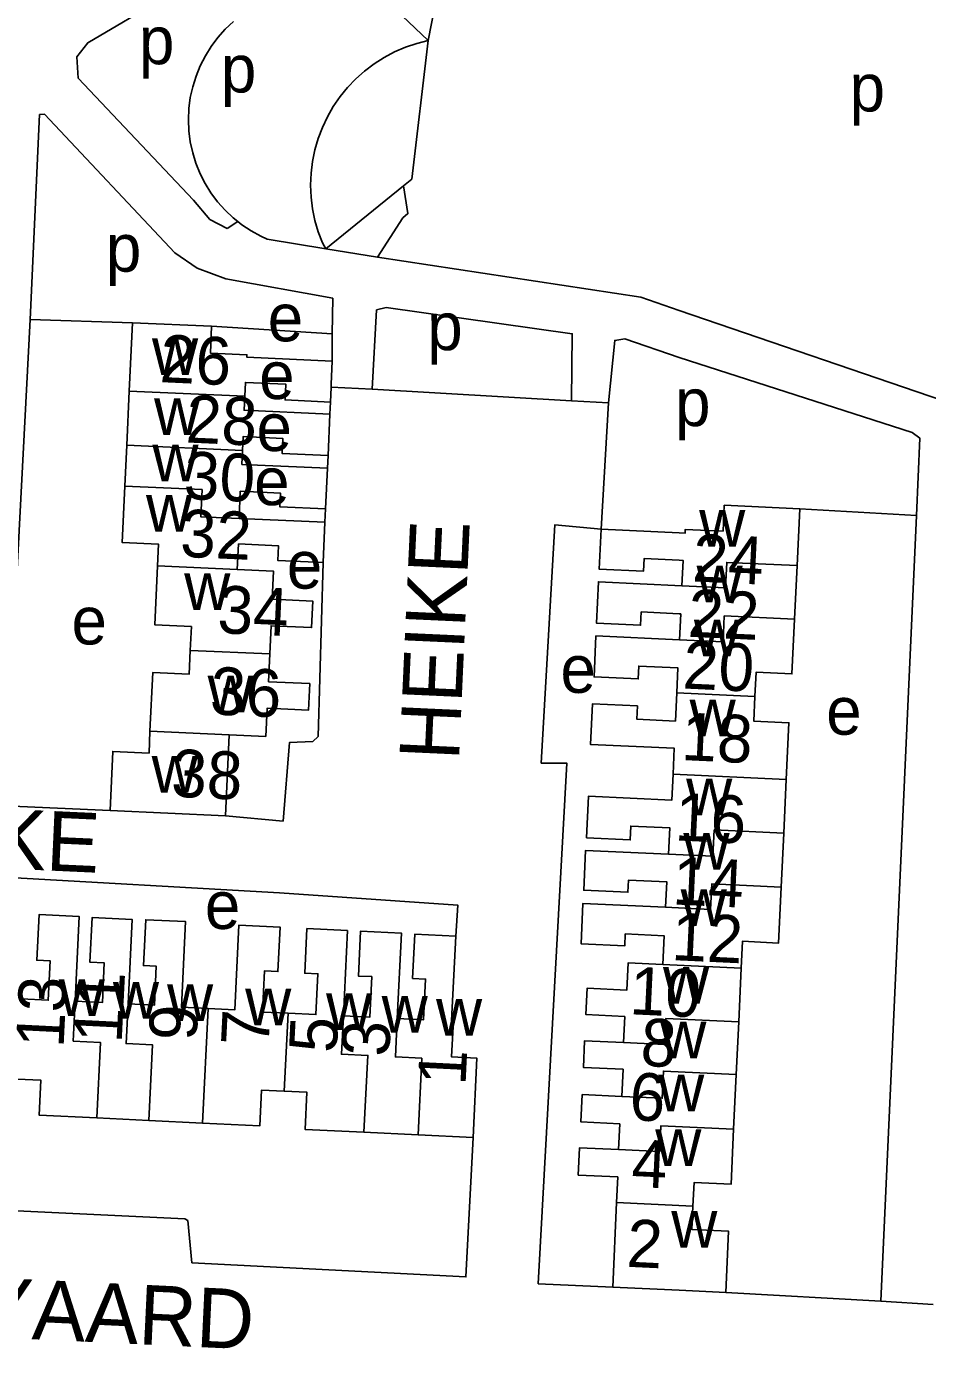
# Model space of a CAD drawing. Extents: x 163026 to 166241, y 382475 to 384501.
# Drawn here: x 164645.3 to 164720.8, y 383884.7 to 383995.6 of the extents above; entities that cross this region are included whole.
import ezdxf

# ---------------------------------------------------------------- set-up
doc = ezdxf.new("R2010")
doc.units = 0
for name, color, linetype in [('BLT_Basislijn', 7, 'Continuous'), ('BLT_Bebouwing', 7, 'Continuous'), ('BLT_Centroide', 7, 'Continuous'), ('BLT_Huisnummer', 7, 'Continuous'), ('BLT_Huisnummer_ tussenligend', 7, 'Continuous'), ('BLT_Onderverdeling_panden', 7, 'Continuous'), ('BLT_Straatnaam', 7, 'Continuous')]:
    doc.layers.add(name, color=color, linetype=linetype)

msp = doc.modelspace()

# ---------------------------------------------------------------- linework, layer by layer
at = {"layer": 'BLT_Basislijn'}
for p, q in [((164676.89, 383982.21), (164670.38, 383976.93)), ((164662.1, 383978.62), (164662.99, 383979.21)), ((164676.83, 383979.53), (164674.71, 383976.23)), ((164665.45, 383977.73), (164670.38, 383976.93)), ((164670.38, 383976.93), (164674.71, 383976.23)), ((164654.15, 383970.72), (164645.57, 383970.98)), ((164660.79, 383970.42), (164670.91, 383969.8)), ((164670.91, 383969.8), (164670.91, 383967.49)), ((164674.26, 383965.15), (164670.81, 383965.31)), ((164690.98, 383964.18), (164674.26, 383965.15)), ((164690.98, 383964.18), (164694.07, 383964.01)), ((164670.75, 383964.07), (164670.71, 383963.05)), ((164694.07, 383964.01), (164693.45, 383953.4)), ((164670.56, 383959.59), (164670.51, 383958.51)), ((164670.35, 383955.12), (164670.3, 383953.98)), ((164710.1, 383955.11), (164719.89, 383954.54)), ((164719.89, 383954.54), (164716.91, 383888.66)), ((164666.8, 383928.93), (164661.97, 383929.37)), ((164642.85, 383924.24), (164666.5, 383922.91)), ((164694.42, 383889.84), (164688.17, 383890.12)), ((164703.9, 383889.4), (164716.91, 383888.66)), ((164716.91, 383888.66), (164721.3, 383888.39))]:
    msp.add_line(p, q, dxfattribs=at)
for points in [[(164674.71, 383976.23), (164696.78, 383972.86), (164700, 383971.75), (164723.21, 383963.81), (164736.31, 383968.03), (164740.19, 383978.61), (164740.19, 383980.78), (164733.12, 383993.62), (164731.37, 383995.69), (164723.51, 384000.21), (164699.95, 384004.23), (164696.08, 384004.86), (164679.74, 384002.01)], [(164679.74, 384002.01), (164679.73, 383998.41), (164678.96, 383994.38)], [(164659.28, 383981), (164649.62, 383991.22), (164649.5, 383993.01), (164650.41, 383994.2), (164656.88, 383998.02), (164663.92, 383999.38)], [(164673.45, 383998.8), (164675.16, 383998.01), (164678.96, 383994.38)], [(164662.62, 383995.97), (164661.94, 383995.33), (164661.32, 383994.63), (164660.76, 383993.89), (164660.27, 383993.1), (164659.84, 383992.27), (164659.49, 383991.4), (164659.21, 383990.51), (164659.01, 383989.6), (164658.89, 383988.68), (164658.85, 383987.74), (164658.89, 383986.81), (164659.01, 383985.89), (164659.21, 383984.98), (164659.48, 383984.09), (164659.83, 383983.22), (164660.25, 383982.39), (164660.74, 383981.6), (164661.3, 383980.85), (164661.92, 383980.16), (164662.6, 383979.52), (164662.99, 383979.21)], [(164678.96, 383994.38), (164677.99, 383994.14), (164677.05, 383993.82), (164676.14, 383993.43), (164675.26, 383992.96), (164674.42, 383992.43), (164673.62, 383991.83), (164672.88, 383991.17), (164672.19, 383990.45), (164671.56, 383989.68), (164671, 383988.86), (164670.5, 383988), (164670.08, 383987.1), (164669.72, 383986.17), (164669.45, 383985.21), (164669.25, 383984.24), (164669.13, 383983.25), (164669.09, 383982.25), (164669.13, 383981.26), (164669.25, 383980.27), (164669.45, 383979.3), (164669.72, 383978.34), (164670.08, 383977.41), (164670.38, 383976.93)], [(164678.96, 383994.38), (164677.58, 383982.76), (164676.89, 383982.21)], [(164645.57, 383970.98), (164646.37, 383988.18), (164646.79, 383988.21), (164657.71, 383976.59), (164659.59, 383975.3), (164661.98, 383974.39), (164670.95, 383972.77), (164670.91, 383969.8)], [(164676.89, 383982.21), (164677.25, 383979.87), (164676.83, 383979.53)], [(164659.28, 383981), (164660.64, 383979.38), (164662.1, 383978.62)], [(164662.99, 383979.21), (164663.33, 383978.94), (164664.11, 383978.42), (164664.93, 383977.97), (164665.45, 383977.73)], [(164690.98, 383964.18), (164691.03, 383969.8), (164675.43, 383971.99), (164674.63, 383971.79), (164674.26, 383965.15)], [(164645.57, 383970.98), (164643.47, 383930.21), (164652.28, 383929.81)], [(164719.89, 383954.54), (164720.16, 383961.04), (164719.52, 383961.52), (164700, 383967.8), (164695.45, 383969.36), (164694.59, 383969.24), (164694.07, 383964.01)], [(164688.17, 383890.12), (164690.57, 383933.79), (164688.43, 383933.79), (164689.58, 383953.78), (164693.45, 383953.4)], [(164670.15, 383950.62), (164669.74, 383936.02), (164669.28, 383935.61), (164667.32, 383935.51), (164666.8, 383928.93)], [(164666.5, 383922.91), (164681.43, 383921.88), (164681.26, 383919.26)], [(164682.71, 383902.38), (164682.11, 383890.7), (164659.15, 383891.88), (164658.81, 383895.42), (164658.55, 383895.58), (164616.85, 383897.55), (164616.42, 383897.6)]]:
    msp.add_lwpolyline(points, dxfattribs=at)
at = {"layer": 'BLT_Bebouwing'}
for p, q in [((164653.89, 383964.99), (164654.15, 383970.72)), ((164654.15, 383970.72), (164660.79, 383970.42)), ((164670.81, 383965.31), (164670.75, 383964.07)), ((164653.68, 383960.45), (164653.89, 383964.99)), ((164670.71, 383963.05), (164670.56, 383959.59)), ((164653.52, 383957.02), (164653.68, 383960.45)), ((164670.51, 383958.51), (164670.35, 383955.12)), ((164710.1, 383955.11), (164709.88, 383950.35)), ((164670.3, 383953.98), (164670.15, 383950.62)), ((164709.88, 383950.35), (164709.67, 383945.85)), ((164662.28, 383936.16), (164661.97, 383929.37)), ((164708.97, 383932.41), (164708.76, 383927.92)), ((164661.97, 383929.37), (164652.28, 383929.81)), ((164708.76, 383927.92), (164708.55, 383923.38)), ((164705.2, 383916.6), (164704.99, 383912.09)), ((164704.99, 383912.09), (164704.78, 383907.67)), ((164704.78, 383907.67), (164704.56, 383903.09)), ((164651.17, 383904.03), (164655.53, 383903.82)), ((164655.53, 383903.82), (164660.04, 383903.6)), ((164673.57, 383902.83), (164678.1, 383902.61)), ((164678.1, 383902.61), (164682.71, 383902.38)), ((164694.42, 383889.84), (164694.75, 383896.94))]:
    msp.add_line(p, q, dxfattribs=at)
for points in [[(164660.79, 383970.42), (164660.69, 383968.17), (164663.76, 383968.03), (164663.75, 383967.82), (164670.91, 383967.49)], [(164670.91, 383967.49), (164670.82, 383965.57), (164670.81, 383965.31)], [(164670.75, 383964.07), (164666.96, 383964.24), (164667.02, 383965.56), (164663.63, 383965.71), (164663.57, 383964.55)], [(164663.57, 383964.55), (164663.52, 383963.38), (164670.71, 383963.05)], [(164670.56, 383959.59), (164666.7, 383959.76), (164666.76, 383961.02), (164663.44, 383961.17), (164663.39, 383960.01)], [(164663.39, 383960.01), (164663.34, 383958.84), (164670.51, 383958.51)], [(164656.26, 383950.34), (164656.35, 383952.14), (164653.31, 383952.28), (164653.52, 383957.02)], [(164670.35, 383955.12), (164666.51, 383955.29), (164666.57, 383956.43), (164663.2, 383956.59), (164663.1, 383954.3)], [(164693.45, 383953.4), (164700, 383953.11), (164700.5, 383953.08), (164700.51, 383953.39), (164703.67, 383953.24), (164703.77, 383955.41), (164710.1, 383955.11)], [(164663.1, 383954.3), (164670.3, 383953.98)], [(164700.22, 383948.66), (164700.32, 383950.79), (164700, 383950.8), (164697.05, 383950.94), (164697, 383949.87), (164693.3, 383950.04), (164693.45, 383953.4)], [(164670.15, 383950.62), (164666.34, 383950.79), (164666.4, 383952.02), (164663.05, 383952.17), (164662.95, 383950.03)], [(164659, 383943.24), (164659.1, 383945.24), (164656.04, 383945.38), (164656.26, 383950.34)], [(164662.95, 383950.03), (164665.98, 383949.89), (164665.87, 383947.53), (164669.27, 383947.37), (164669.17, 383945.15), (164665.78, 383945.3), (164665.67, 383942.94)], [(164700.02, 383944.12), (164700.12, 383946.3), (164700, 383946.31), (164696.81, 383946.46), (164696.76, 383945.35), (164693.07, 383945.52), (164693.23, 383948.99), (164700.22, 383948.66)], [(164709.67, 383945.85), (164709.45, 383941.27), (164706.44, 383941.41), (164706.35, 383939.36)], [(164699.79, 383939.67), (164699.89, 383941.77), (164696.61, 383941.93), (164696.56, 383940.85), (164692.86, 383941.02), (164693.02, 383944.45), (164700.02, 383944.12)], [(164655.63, 383936.46), (164655.86, 383941.38), (164658.91, 383941.24), (164659, 383943.24)], [(164665.67, 383942.94), (164665.57, 383940.61), (164669.03, 383940.45), (164668.93, 383938.23), (164665.44, 383938.39), (164665.33, 383936.02), (164662.28, 383936.16)], [(164699.48, 383932.86), (164699.58, 383935.03), (164692.56, 383935.35), (164692.72, 383938.75), (164696.5, 383938.59), (164696.45, 383937.46), (164699.68, 383937.31), (164699.79, 383939.67)], [(164706.35, 383939.36), (164706.25, 383937.31), (164709.19, 383937.17), (164708.97, 383932.41)], [(164652.28, 383929.81), (164652.51, 383934.77), (164655.55, 383934.63), (164655.63, 383936.46)], [(164699.09, 383926.15), (164699.2, 383928.36), (164695.94, 383928.51), (164695.89, 383927.35), (164692.23, 383927.53), (164692.4, 383931.02), (164699.38, 383930.69), (164699.48, 383932.86)], [(164698.85, 383921.7), (164698.95, 383923.83), (164695.75, 383923.98), (164695.7, 383922.96), (164692, 383923.13), (164692.15, 383926.47), (164699.09, 383926.15)], [(164708.55, 383923.38), (164708.33, 383918.7), (164705.3, 383918.84), (164705.2, 383916.6)], [(164698.62, 383916.9), (164698.73, 383919.31), (164695.48, 383919.46), (164695.43, 383918.45), (164691.78, 383918.62), (164691.93, 383922.02), (164698.85, 383921.7)], [(164649.36, 383913.83), (164649.7, 383920.92), (164646.33, 383921.09), (164646.14, 383917.25), (164647.27, 383917.2), (164647.1, 383913.9), (164644.82, 383914.01)], [(164653.79, 383913.59), (164654.14, 383920.66), (164650.77, 383920.83), (164650.59, 383917.09), (164651.8, 383917.03), (164651.64, 383913.71), (164649.36, 383913.83)], [(164660.51, 383913.2), (164658.27, 383913.31), (164658.62, 383920.49), (164655.27, 383920.65), (164655.08, 383916.8), (164656.16, 383916.75), (164656, 383913.48), (164653.79, 383913.59)], [(164667.2, 383912.81), (164665.05, 383912.91), (164665.22, 383916.36), (164666.36, 383916.3), (164666.54, 383920.03), (164663.09, 383920.2), (164662.74, 383913.09), (164660.51, 383913.2)], [(164671.84, 383912.59), (164672.18, 383919.74), (164668.79, 383919.91), (164668.6, 383916.17), (164669.71, 383916.12), (164669.54, 383912.69), (164667.2, 383912.81)], [(164676.36, 383912.38), (164676.71, 383919.53), (164673.29, 383919.7), (164673.1, 383915.93), (164674.22, 383915.88), (164674.06, 383912.48), (164671.84, 383912.59)], [(164681.26, 383919.26), (164677.82, 383919.43), (164677.64, 383915.73), (164678.74, 383915.68), (164678.57, 383912.27), (164676.36, 383912.38)], [(164682.71, 383902.38), (164683.04, 383909.04), (164680.92, 383909.14), (164681.07, 383912.2), (164680.91, 383912.2), (164681.26, 383919.26)], [(164695.44, 383912.53), (164692.17, 383912.69), (164692.27, 383914.9), (164695.62, 383914.75), (164695.73, 383917.04), (164698.62, 383916.9)], [(164695.34, 383910.35), (164695.44, 383912.53)], [(164695.29, 383908.11), (164691.96, 383908.27), (164692.06, 383910.5), (164695.34, 383910.35)], [(164695.18, 383905.84), (164695.29, 383908.11)], [(164644.49, 383907.29), (164646.48, 383907.19), (164646.33, 383904.27), (164651.17, 383904.03)], [(164660.04, 383903.6), (164664.83, 383903.36), (164664.98, 383906.36), (164666.88, 383906.27)], [(164666.88, 383906.27), (164668.78, 383906.18), (164668.63, 383903.07), (164673.57, 383902.83)], [(164695.02, 383903.54), (164691.76, 383903.69), (164691.87, 383905.99), (164695.18, 383905.84)], [(164694.92, 383901.38), (164695.02, 383903.54)], [(164704.56, 383903.09), (164704.35, 383898.47), (164701.24, 383898.61), (164701.15, 383896.64)], [(164694.75, 383896.94), (164694.85, 383899.08), (164691.53, 383899.24), (164691.64, 383901.53), (164694.92, 383901.38)], [(164701.15, 383896.64), (164701.06, 383894.67), (164704.14, 383894.52), (164703.9, 383889.4)], [(164703.9, 383889.4), (164700, 383889.58), (164694.42, 383889.84)]]:
    msp.add_lwpolyline(points, dxfattribs=at)
at = {"layer": 'BLT_Onderverdeling_panden'}
for p, q in [((164663.57, 383964.55), (164653.89, 383964.99)), ((164663.39, 383960.01), (164653.68, 383960.45)), ((164662.95, 383950.03), (164656.26, 383950.34)), ((164659, 383943.24), (164665.67, 383942.94)), ((164706.35, 383939.36), (164699.79, 383939.67)), ((164655.63, 383936.46), (164662.28, 383936.16)), ((164699.48, 383932.86), (164708.97, 383932.41)), ((164698.62, 383916.9), (164705.2, 383916.6)), ((164660.51, 383913.2), (164660.04, 383903.6)), ((164666.88, 383906.27), (164667.2, 383912.81)), ((164701.15, 383896.64), (164694.75, 383896.94))]:
    msp.add_line(p, q, dxfattribs=at)
for points in [[(164663.1, 383954.3), (164659.89, 383954.45), (164660, 383956.73), (164653.52, 383957.02)], [(164709.88, 383950.35), (164703.98, 383950.62), (164703.88, 383948.49), (164700.22, 383948.66)], [(164709.67, 383945.85), (164703.77, 383946.13), (164703.67, 383943.95), (164700.02, 383944.12)], [(164699.09, 383926.15), (164702.83, 383925.98), (164702.93, 383928.19), (164708.76, 383927.92)], [(164698.85, 383921.7), (164702.62, 383921.52), (164702.72, 383923.65), (164708.55, 383923.38)], [(164649.36, 383913.83), (164649.19, 383910.47), (164651.48, 383910.36), (164651.17, 383904.03)], [(164653.79, 383913.59), (164653.63, 383910.26), (164655.84, 383910.15), (164655.53, 383903.82)], [(164671.84, 383912.59), (164671.68, 383909.37), (164673.9, 383909.27), (164673.57, 383902.83)], [(164676.36, 383912.38), (164676.2, 383909.15), (164678.41, 383909.04), (164678.1, 383902.61)], [(164695.34, 383910.35), (164698.78, 383910.18), (164698.88, 383912.38), (164704.99, 383912.09)], [(164695.18, 383905.84), (164698.57, 383905.68), (164698.68, 383907.96), (164704.78, 383907.67)], [(164694.92, 383901.38), (164698.36, 383901.21), (164698.46, 383903.38), (164704.56, 383903.09)]]:
    msp.add_lwpolyline(points, dxfattribs=at)

# ---------------------------------------------------------------- texts
at = {"layer": 'BLT_Centroide'}
for s, p in [('p', (164654.7, 383992.4)), ('p', (164661.57, 383990.03)), ('p', (164714.28, 383988.44)), ('p', (164651.93, 383975)), ('e', (164665.5, 383969.16)), ('p', (164678.87, 383968.42)), ('w', (164655.8, 383966.33)), ('e', (164664.78, 383964.32)), ('w', (164655.97, 383961.31)), ('p', (164699.65, 383962.05)), ('e', (164664.56, 383959.96)), ('w', (164655.83, 383957.43)), ('e', (164664.36, 383955.42)), ('w', (164655.3, 383953.19)), ('w', (164701.67, 383951.94)), ('e', (164667.1, 383948.42)), ('w', (164658.5, 383946.62)), ('w', (164701.45, 383947.28)), ('e', (164649.05, 383943.74)), ('w', (164701.23, 383942.75)), ('e', (164690.04, 383939.68)), ('w', (164660.46, 383938.05)), ('w', (164700.87, 383936.03)), ('e', (164712.32, 383936.17)), ('w', (164655.77, 383931.3)), ('w', (164700.58, 383929.41)), ('w', (164700.35, 383924.84)), ('w', (164700.12, 383920.12)), ('e', (164660.23, 383919.88)), ('w', (164698.64, 383913.62)), ('w', (164647.98, 383912.59)), ('w', (164652.52, 383912.36)), ('w', (164657.06, 383912.16)), ('w', (164663.61, 383911.8)), ('w', (164670.39, 383911.41)), ('w', (164675.05, 383911.19)), ('w', (164679.61, 383910.94)), ('w', (164698.41, 383909.03)), ('w', (164698.23, 383904.59)), ('w', (164697.99, 383900)), ('w', (164699.33, 383893.16))]:
    msp.add_text(s, height=4, dxfattribs=at).set_placement(p)
at = {"layer": 'BLT_Huisnummer'}
for s, rotation, p in [('26', 357.394, (164656.4, 383965.74)), ('30', 357.3848, (164658.41, 383955.95)), ('24', 357.3121, (164701.05, 383949.03)), ('34', 357.3893, (164661.23, 383944.7)), ('18', 357.3122, (164700.12, 383934.05)), ('38', 357.3864, (164657.35, 383930.98)), ('14', 357.3122, (164699.38, 383921.94)), ('10', 357.3122, (164695.78, 383912.73)), ('13', 87.1968, (164648.38, 383909.86)), ('9', 87.1968, (164659.52, 383910.45)), ('5', 87.1968, (164671.27, 383909.44)), ('1', 87.1968, (164682.08, 383906.71)), ('6', 357.3122, (164695.77, 383903.86)), ('2', 357.3122, (164695.54, 383891.55))]:
    msp.add_text(s, height=4, rotation=rotation, dxfattribs=at).set_placement(p)
at = {"layer": 'BLT_Huisnummer_ tussenligend'}
for s, rotation, p in [('28', 357.394, (164658.58, 383960.68)), ('32', 357.3848, (164658.11, 383951.1)), ('22', 357.3122, (164700.67, 383944.39)), ('20', 357.3122, (164700.24, 383940.05)), ('36', 357.3893, (164660.61, 383937.88)), ('16', 357.3122, (164699.58, 383927.31)), ('12', 357.3122, (164699.3, 383917.27)), ('11', 87.1968, (164653.25, 383910.26)), ('7', 87.1968, (164665.57, 383910.01)), ('8', 357.3122, (164696.7, 383908.41)), ('3', 87.1968, (164675.67, 383909.12)), ('4', 357.3122, (164695.94, 383898.26))]:
    msp.add_text(s, height=4, rotation=rotation, dxfattribs=at).set_placement(p)
at = {"layer": 'BLT_Straatnaam'}
for s, rotation, p in [('HEIKE', 87.3931, (164681.53, 383933.96)), ('HEIKE', 357.3931, (164631.26, 383925.5)), ('BUYAARD', 357.3065, (164631.95, 383886.12))]:
    msp.add_text(s, height=5, rotation=rotation, dxfattribs=at).set_placement(p)

doc.saveas('drawing.dxf')
